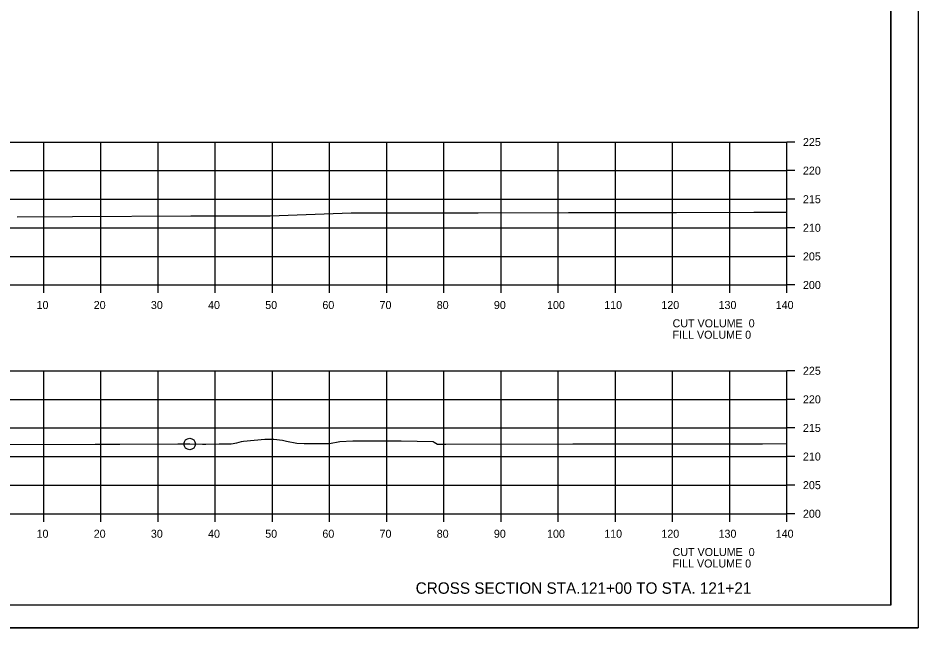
# Model space of a CAD drawing. Extents: x 1368968 to 1369915, y 377395 to 380381.
# Drawn here: x 1369757.3 to 1369914.7, y 380168.1 to 380274.8 of the extents above; entities that cross this region are included whole.
import ezdxf

# ---------------------------------------------------------------- set-up
doc = ezdxf.new("R2010")
doc.units = 0
for name, color, linetype in [('S_BREAKLINE_ANNOT', 7, 'Continuous'), ('S_BRIDGE', 7, 'Continuous'), ('S_BRIDGE_ANNOT', 7, 'Continuous'), ('S_CONTOUR_MINOR', 7, 'Continuous'), ('S_CTL_TABLE', 7, 'Continuous'), ('S_DITCHLINE_ANNOT', 7, 'Continuous'), ('S_DROP_INLET', 7, 'Continuous')]:
    doc.layers.add(name, color=color, linetype=linetype)

msp = doc.modelspace()

# ---------------------------------------------------------------- linework, layer by layer
at = {"layer": 'S_BREAKLINE_ANNOT'}
for p, q in [((1369891.78, 380228.07), (1369891.78, 380253.07)), ((1369893.18, 380253.07), (1369891.78, 380253.07)), ((1369893.18, 380248.07), (1369891.78, 380248.07)), ((1369893.18, 380243.07), (1369891.78, 380243.07)), ((1369893.18, 380238.07), (1369891.78, 380238.07)), ((1369893.18, 380233.07), (1369891.78, 380233.07)), ((1369611.78, 380228.07), (1369891.78, 380228.07)), ((1369761.78, 380226.67), (1369761.78, 380228.07)), ((1369771.78, 380226.67), (1369771.78, 380228.07)), ((1369781.78, 380226.67), (1369781.78, 380228.07)), ((1369791.78, 380226.67), (1369791.78, 380228.07)), ((1369801.78, 380226.67), (1369801.78, 380228.07)), ((1369811.78, 380226.67), (1369811.78, 380228.07)), ((1369821.78, 380226.67), (1369821.78, 380228.07)), ((1369831.78, 380226.67), (1369831.78, 380228.07)), ((1369841.78, 380226.67), (1369841.78, 380228.07)), ((1369851.78, 380226.67), (1369851.78, 380228.07)), ((1369861.78, 380226.67), (1369861.78, 380228.07)), ((1369871.78, 380226.67), (1369871.78, 380228.07)), ((1369881.78, 380226.67), (1369881.78, 380228.07)), ((1369891.78, 380226.67), (1369891.78, 380228.07)), ((1369893.18, 380228.07), (1369891.78, 380228.07)), ((1369891.78, 380188.07), (1369891.78, 380213.07)), ((1369893.18, 380213.07), (1369891.78, 380213.07)), ((1369893.18, 380208.07), (1369891.78, 380208.07)), ((1369893.18, 380203.07), (1369891.78, 380203.07)), ((1369893.18, 380198.07), (1369891.78, 380198.07)), ((1369893.18, 380193.07), (1369891.78, 380193.07)), ((1369611.78, 380188.07), (1369891.78, 380188.07)), ((1369761.78, 380186.67), (1369761.78, 380188.07)), ((1369771.78, 380186.67), (1369771.78, 380188.07)), ((1369781.78, 380186.67), (1369781.78, 380188.07)), ((1369791.78, 380186.67), (1369791.78, 380188.07)), ((1369801.78, 380186.67), (1369801.78, 380188.07)), ((1369811.78, 380186.67), (1369811.78, 380188.07)), ((1369821.78, 380186.67), (1369821.78, 380188.07)), ((1369831.78, 380186.67), (1369831.78, 380188.07)), ((1369841.78, 380186.67), (1369841.78, 380188.07)), ((1369851.78, 380186.67), (1369851.78, 380188.07)), ((1369861.78, 380186.67), (1369861.78, 380188.07)), ((1369871.78, 380186.67), (1369871.78, 380188.07)), ((1369881.78, 380186.67), (1369881.78, 380188.07)), ((1369891.78, 380186.67), (1369891.78, 380188.07)), ((1369893.18, 380188.07), (1369891.78, 380188.07))]:
    msp.add_line(p, q, dxfattribs=at)
at = {"layer": 'S_BRIDGE_ANNOT'}
for q in [(1369909.96, 380377.53), (1369593.78, 380172.07)]:
    msp.add_line((1369909.96, 380172.07), q, dxfattribs=at)
at = {"layer": 'S_CTL_TABLE'}
for points in [[(1369757.13, 380239.98), (1369766.79, 380240.06), (1369787.53, 380240.17), (1369791.68, 380240.17), (1369801.38, 380240.17), (1369815.55, 380240.67), (1369816.95, 380240.66), (1369817.89, 380240.67), (1369818.41, 380240.68), (1369819.1, 380240.69), (1369834.95, 380240.71), (1369835.72, 380240.71), (1369837.79, 380240.71), (1369853.59, 380240.73), (1369855.82, 380240.73), (1369869.47, 380240.76), (1369872.44, 380240.76), (1369885.99, 380240.79), (1369888.11, 380240.79), (1369891.78, 380240.8)], [(1369718.39, 380200.16), (1369770.76, 380200.25), (1369771.41, 380200.24), (1369774.82, 380200.22), (1369775.07, 380200.22), (1369785.24, 380200.3), (1369785.36, 380200.3), (1369785.48, 380200.3), (1369785.83, 380200.29), (1369786.2, 380200.28), (1369787.31, 380200.27), (1369789.52, 380200.25), (1369789.79, 380200.25), (1369790.12, 380200.25), (1369792.49, 380200.28), (1369794.54, 380200.28), (1369794.58, 380200.28), (1369795.58, 380200.49), (1369796.4, 380200.69), (1369796.72, 380200.77), (1369800.45, 380201.09), (1369802.05, 380201.12), (1369803.52, 380200.96), (1369804.23, 380200.78), (1369806.03, 380200.42), (1369807.33, 380200.34), (1369807.58, 380200.34), (1369808.09, 380200.34), (1369811.74, 380200.34), (1369813.55, 380200.71), (1369815.82, 380200.82), (1369819.93, 380200.82), (1369820.12, 380200.83), (1369822.74, 380200.8), (1369824.28, 380200.8), (1369829.88, 380200.7), (1369830.09, 380200.61), (1369830.66, 380200.26), (1369830.89, 380200.26), (1369832.09, 380200.25), (1369854.31, 380200.28), (1369865.11, 380200.29), (1369870.86, 380200.3), (1369876.5, 380200.31), (1369887.48, 380200.32), (1369891.78, 380200.34)]]:
    msp.add_lwpolyline(points, dxfattribs=at)
at = {"layer": 'S_DITCHLINE_ANNOT'}
for p, q in [((1369611.78, 380253.07), (1369891.78, 380253.07)), ((1369761.78, 380228.07), (1369761.78, 380253.07)), ((1369771.78, 380228.07), (1369771.78, 380253.07)), ((1369781.78, 380228.07), (1369781.78, 380253.07)), ((1369791.78, 380228.07), (1369791.78, 380253.07)), ((1369801.78, 380228.07), (1369801.78, 380253.07)), ((1369811.78, 380228.07), (1369811.78, 380253.07)), ((1369821.78, 380228.07), (1369821.78, 380253.07)), ((1369831.78, 380228.07), (1369831.78, 380253.07)), ((1369841.78, 380228.07), (1369841.78, 380253.07)), ((1369851.78, 380228.07), (1369851.78, 380253.07)), ((1369861.78, 380228.07), (1369861.78, 380253.07)), ((1369871.78, 380228.07), (1369871.78, 380253.07)), ((1369881.78, 380228.07), (1369881.78, 380253.07)), ((1369891.78, 380228.07), (1369891.78, 380253.07)), ((1369611.78, 380248.07), (1369891.78, 380248.07)), ((1369611.78, 380243.07), (1369891.78, 380243.07)), ((1369611.78, 380238.07), (1369891.78, 380238.07)), ((1369611.78, 380233.07), (1369891.78, 380233.07)), ((1369611.78, 380228.07), (1369891.78, 380228.07)), ((1369611.78, 380213.07), (1369891.78, 380213.07)), ((1369761.78, 380188.07), (1369761.78, 380213.07)), ((1369771.78, 380188.07), (1369771.78, 380213.07)), ((1369781.78, 380188.07), (1369781.78, 380213.07)), ((1369791.78, 380188.07), (1369791.78, 380213.07)), ((1369801.78, 380188.07), (1369801.78, 380213.07)), ((1369811.78, 380188.07), (1369811.78, 380213.07)), ((1369821.78, 380188.07), (1369821.78, 380213.07)), ((1369831.78, 380188.07), (1369831.78, 380213.07)), ((1369841.78, 380188.07), (1369841.78, 380213.07)), ((1369851.78, 380188.07), (1369851.78, 380213.07)), ((1369861.78, 380188.07), (1369861.78, 380213.07)), ((1369871.78, 380188.07), (1369871.78, 380213.07)), ((1369881.78, 380188.07), (1369881.78, 380213.07)), ((1369891.78, 380188.07), (1369891.78, 380213.07)), ((1369611.78, 380208.07), (1369891.78, 380208.07)), ((1369611.78, 380203.07), (1369891.78, 380203.07)), ((1369611.78, 380198.07), (1369891.78, 380198.07)), ((1369611.78, 380193.07), (1369891.78, 380193.07)), ((1369611.78, 380188.07), (1369891.78, 380188.07))]:
    msp.add_line(p, q, dxfattribs=at)
at = {"layer": 'S_DROP_INLET'}
msp.add_line((1369581.38, 380168.09), (1369914.71, 380168.09), dxfattribs=at)
for points in [[(1369581.37, 380381.43), (1369914.71, 380381.43), (1369914.71, 380168.09), (1369581.37, 380168.09)], [(1369827.7, 380377.53), (1369827.7, 380367.65), (1369863.43, 380367.65), (1369863.43, 380364.73), (1369886.63, 380364.73), (1369886.63, 380340.4), (1369909.96, 380340.4), (1369909.96, 380172.07), (1369593.78, 380172.07), (1369593.78, 380377.53)]]:
    msp.add_lwpolyline(points, close=True, dxfattribs=at)
msp.add_circle((1369787.31, 380200.27), 1, dxfattribs=at)

# ---------------------------------------------------------------- texts
at = {"layer": 'S_BRIDGE'}
for s, p in [('225', (1369894.58, 380252.37)), ('220', (1369894.58, 380247.37)), ('215', (1369894.58, 380242.37)), ('210', (1369894.58, 380237.37)), ('205', (1369894.58, 380232.37)), ('200', (1369894.58, 380227.37)), ('10', (1369760.52, 380223.87)), ('20', (1369770.52, 380223.87)), ('30', (1369780.52, 380223.87)), ('40', (1369790.52, 380223.87)), ('50', (1369800.52, 380223.87)), ('60', (1369810.52, 380223.87)), ('70', (1369820.52, 380223.87)), ('80', (1369830.52, 380223.87)), ('90', (1369840.52, 380223.87)), ('100', (1369849.82, 380223.87)), ('110', (1369859.82, 380223.87)), ('120', (1369869.82, 380223.87)), ('130', (1369879.82, 380223.87)), ('140', (1369889.82, 380223.87)), ('CUT VOLUME  0', (1369871.78, 380220.67)), ('FILL VOLUME 0', (1369871.78, 380218.67)), ('225', (1369894.58, 380212.37)), ('220', (1369894.58, 380207.37)), ('215', (1369894.58, 380202.37)), ('210', (1369894.58, 380197.37)), ('205', (1369894.58, 380192.37)), ('200', (1369894.58, 380187.37)), ('10', (1369760.52, 380183.87)), ('20', (1369770.52, 380183.87)), ('30', (1369780.52, 380183.87)), ('40', (1369790.52, 380183.87)), ('50', (1369800.52, 380183.87)), ('60', (1369810.52, 380183.87)), ('70', (1369820.52, 380183.87)), ('80', (1369830.52, 380183.87)), ('90', (1369840.52, 380183.87)), ('100', (1369849.82, 380183.87)), ('110', (1369859.82, 380183.87)), ('120', (1369869.82, 380183.87)), ('130', (1369879.82, 380183.87)), ('140', (1369889.82, 380183.87)), ('CUT VOLUME  0', (1369871.78, 380180.67)), ('FILL VOLUME 0', (1369871.78, 380178.67))]:
    msp.add_text(s, height=1.4, dxfattribs=at).set_placement(p)
at = {"layer": 'S_CONTOUR_MINOR'}
msp.add_text('CROSS SECTION STA.121+00 TO STA. 121+21', height=2, dxfattribs=at).set_placement((1369826.84, 380174.07))

doc.saveas('drawing.dxf')
